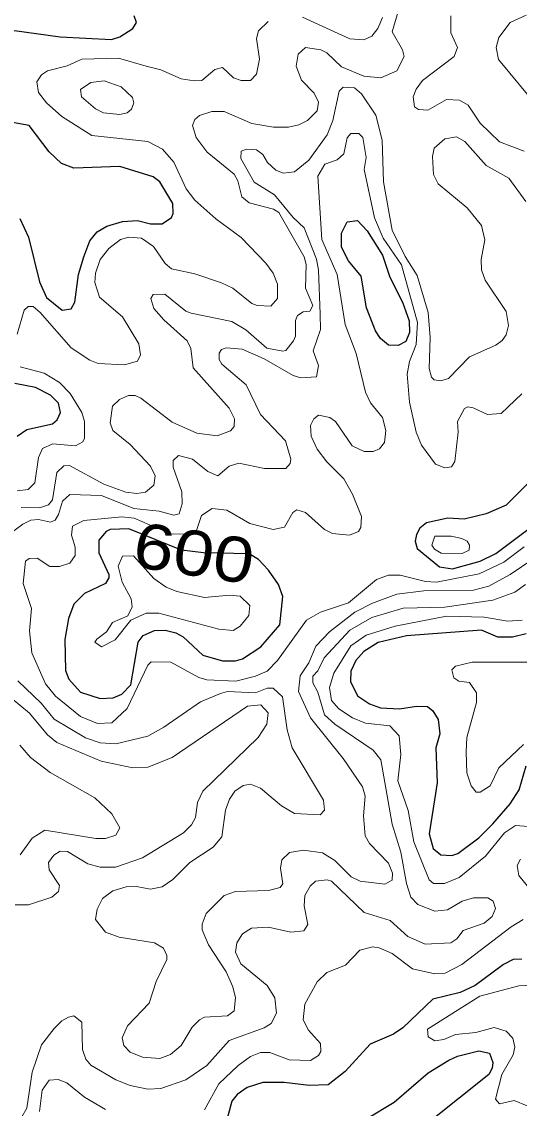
# Model space of a CAD drawing. Extents: x 577 to 602.9, y 7483.8 to 7511.6.
# Drawn here: x 583.209 to 584.093, y 7495.458 to 7497.389 of the extents above; entities that cross this region are included whole.
import ezdxf
from ezdxf.enums import TextEntityAlignment as Align

# ---------------------------------------------------------------- set-up
doc = ezdxf.new("R2010")
doc.units = 0
doc.header["$LTSCALE"] = 0.032
doc.layers.add('1', color=7, linetype='Continuous', lineweight=25)
doc.layers.add('2', color=7, linetype='Continuous', lineweight=13)
doc.layers.add('61', color=7, linetype='Continuous')

msp = doc.modelspace()

# ---------------------------------------------------------------- linework, layer by layer
at = {"layer": '1'}
for points in [[(583.0181, 7497.3988), (583.0754, 7497.3789), (583.1168, 7497.3701), (583.1963, 7497.3733), (583.2774, 7497.3622), (583.3688, 7497.3574), (583.3839, 7497.3622), (583.407, 7497.3765), (583.4134, 7497.3876), (583.4094, 7497.3995)], [(583.2058, 7497.0393), (583.2217, 7497.0059), (583.2408, 7496.9264), (583.2535, 7496.8986), (583.2814, 7496.8763), (583.2973, 7496.8787), (583.3036, 7496.8906), (583.31, 7496.9399), (583.3195, 7496.9709), (583.3307, 7496.9996), (583.3434, 7497.0155), (583.3609, 7497.0258), (583.3887, 7497.0338), (583.4149, 7497.0354), (583.438, 7497.0298), (583.4587, 7497.0298), (583.4754, 7497.0409), (583.4786, 7497.0481), (583.4778, 7497.0656), (583.4547, 7497.1045), (583.4428, 7497.1133), (583.3839, 7497.1316), (583.302, 7497.1284), (583.2798, 7497.1371), (583.2583, 7497.1578), (583.2225, 7497.2047), (583.1867, 7497.2111)], [(583.201, 7496.6521), (583.2185, 7496.664), (583.2639, 7496.6743), (583.2726, 7496.6815), (583.2782, 7496.6942), (583.275, 7496.7109), (583.2607, 7496.7252), (583.2336, 7496.7388), (583.1971, 7496.7459)], [(584.108, 7496.5679), (584.0702, 7496.5296), (584.0344, 7496.5145), (583.9954, 7496.505), (583.9668, 7496.5066), (583.9286, 7496.4986), (583.9167, 7496.4891), (583.9111, 7496.4779), (583.9087, 7496.466), (583.9119, 7496.4528), (583.9517, 7496.4199), (583.9747, 7496.4167), (584.024, 7496.4302), (584.0519, 7496.4437), (584.1274, 7496.501)], [(584.1059, 7496.3014), (584.0813, 7496.295), (584.0551, 7496.295), (584.0264, 7496.3078), (583.8928, 7496.2974), (583.8427, 7496.2855), (583.8173, 7496.2696), (583.803, 7496.2537), (583.7942, 7496.2346), (583.7934, 7496.2163), (583.8062, 7496.1909), (583.8276, 7496.1766), (583.8467, 7496.1694), (583.8809, 7496.1678), (583.9111, 7496.1726), (583.9302, 7496.1718), (583.9398, 7496.1646), (583.9493, 7496.1487), (583.9525, 7496.1233), (583.9453, 7496.0986), (583.9477, 7496.0366)], [(583.9477, 7496.0366), (583.9334, 7495.946), (583.9406, 7495.9197), (583.9541, 7495.9086), (583.9739, 7495.907), (583.9843, 7495.911), (584.0217, 7495.9388), (584.0463, 7495.9635), (584.0773, 7495.9992), (584.0932, 7496.0239), (584.1059, 7496.0668)], [(584.098, 7495.7233), (584.0829, 7495.7225), (584.0654, 7495.7138), (584.0153, 7495.6764), (583.9883, 7495.6637), (583.9398, 7495.6518), (583.8865, 7495.6009), (583.8698, 7495.5897), (583.8284, 7495.5722), (583.7839, 7495.5237), (583.7537, 7495.4999), (583.7203, 7495.4983), (583.6758, 7495.5038), (583.6376, 7495.5038), (583.6098, 7495.4951), (583.5923, 7495.4824), (583.5827, 7495.4705), (583.5628, 7495.3957)], [(583.8221, 7495.4394), (583.8714, 7495.4689), (583.9318, 7495.5213), (583.9684, 7495.5436), (583.9835, 7495.5508), (584.0217, 7495.5603), (584.0407, 7495.5563), (584.0463, 7495.5396), (584.0455, 7495.5293), (584.0392, 7495.5182), (583.9342, 7495.4339)]]:
    msp.add_lwpolyline(points, dxfattribs=at)
for points in [[(583.8234, 7497.017), (583.8507, 7496.9741), (583.8634, 7496.9352), (583.8857, 7496.8906), (583.8976, 7496.8572), (583.8984, 7496.8366), (583.892, 7496.8207), (583.8785, 7496.8135), (583.861, 7496.8143), (583.8467, 7496.8262), (583.838, 7496.8397), (583.8221, 7496.8803), (583.8125, 7496.9368), (583.7903, 7496.9638), (583.7775, 7496.9884), (583.7775, 7497.0131), (583.7879, 7497.033), (583.8062, 7497.0354)], [(583.6137, 7496.4433), (583.5326, 7496.4448), (583.4934, 7496.4496), (583.3998, 7496.4875), (583.3664, 7496.4867), (583.3593, 7496.4827), (583.3466, 7496.4676), (583.3466, 7496.4453), (583.364, 7496.4064), (583.364, 7496.4008), (583.3585, 7496.3905), (583.3211, 7496.373), (583.302, 7496.3539), (583.2925, 7496.3284), (583.2861, 7496.2911), (583.2869, 7496.2362), (583.2933, 7496.2203), (583.314, 7496.1972), (583.3489, 7496.1861), (583.372, 7496.1877), (583.3871, 7496.1941), (583.403, 7496.2108), (583.4165, 7496.2863), (583.4253, 7496.2982), (583.4452, 7496.307), (583.4642, 7496.3078), (583.4833, 7496.303), (583.496, 7496.2958), (583.531, 7496.2632), (583.566, 7496.2529), (583.5891, 7496.2529), (583.6018, 7496.2569), (583.6344, 7496.2783), (583.6678, 7496.3173), (583.6734, 7496.3674), (583.6654, 7496.3889), (583.6479, 7496.4143), (583.6304, 7496.4334)]]:
    msp.add_lwpolyline(points, close=True, dxfattribs=at)
at = {"layer": '2'}
for points in [[(583.8857, 7497.4337), (583.8674, 7497.3709), (583.8857, 7497.3391), (583.8889, 7497.3272), (583.8761, 7497.3017), (583.8475, 7497.289), (583.8173, 7497.2922), (583.7775, 7497.3089), (583.7513, 7497.3335), (583.741, 7497.3391), (583.7139, 7497.3431), (583.7004, 7497.3312), (583.6972, 7497.3097), (583.7068, 7497.285), (583.729, 7497.262), (583.737, 7497.2461), (583.7346, 7497.2302), (583.7171, 7497.2135), (583.702, 7497.2055), (583.6837, 7497.2015), (583.6567, 7497.2015), (583.6185, 7497.2079), (583.5692, 7497.2294), (583.5469, 7497.2294), (583.5255, 7497.2222), (583.5167, 7497.2151), (583.5127, 7497.2047), (583.5191, 7497.1833), (583.539, 7497.157), (583.5867, 7497.1181), (583.5931, 7497.1061), (583.6002, 7497.0775), (583.6137, 7497.0672), (583.6567, 7497.056), (583.6665, 7497.0501), (583.7115, 7496.9709), (583.7147, 7496.9574), (583.7139, 7496.9153), (583.7267, 7496.8843), (583.7211, 7496.8747), (583.7092, 7496.8731), (583.6996, 7496.8668), (583.6956, 7496.858), (583.6956, 7496.8302), (583.6925, 7496.8215), (583.6789, 7496.8048), (583.6734, 7496.8032), (583.6447, 7496.8087), (583.6074, 7496.8413), (583.5827, 7496.8564), (583.5104, 7496.8708), (583.5008, 7496.8747), (583.4634, 7496.9049), (583.4428, 7496.9042), (583.4388, 7496.897), (583.4444, 7496.8795), (583.4619, 7496.8588), (583.5032, 7496.8215), (583.5096, 7496.8079), (583.5143, 7496.7737), (583.578, 7496.7022), (583.5875, 7496.6831), (583.5867, 7496.6696), (583.5803, 7496.6616), (583.5565, 7496.6529), (583.5207, 7496.6576), (583.477, 7496.6775), (583.4213, 7496.7197), (583.411, 7496.7244), (583.399, 7496.7244), (583.3831, 7496.7173), (583.3704, 7496.7054), (583.3664, 7496.6759), (583.3712, 7496.6624), (583.4022, 7496.6378), (583.438, 7496.5988), (583.4467, 7496.5821), (583.4444, 7496.5654), (583.4293, 7496.5527), (583.4141, 7496.5503), (583.3943, 7496.5527), (583.3553, 7496.567), (583.2941, 7496.6004), (583.2845, 7496.5996), (583.2718, 7496.5877), (583.2639, 7496.5392), (583.2567, 7496.5304), (583.2408, 7496.5249)], [(583.7084, 7497.3972), (583.7926, 7497.3582), (583.8173, 7497.3566), (583.8316, 7497.363), (583.842, 7497.3765), (583.8507, 7497.3964)], [(583.9716, 7497.3693), (583.9716, 7497.3995)], [(584.1059, 7497.4003), (584.0773, 7497.3876), (584.0574, 7497.3606), (584.0527, 7497.3431), (584.0566, 7497.3216), (584.1139, 7497.2524)], [(583.4308, 7497.3097), (583.4563, 7497.3033), (583.4929, 7497.2874), (583.5159, 7497.2835), (583.5294, 7497.2842), (583.5525, 7497.3041), (583.566, 7497.3073), (583.5859, 7497.289), (583.5994, 7497.2842), (583.6161, 7497.2842), (583.6265, 7497.2954), (583.632, 7497.3224), (583.6265, 7497.359), (583.6304, 7497.3725), (583.6471, 7497.3892)], [(584.102, 7497.1586), (584.0582, 7497.1753), (584.024, 7497.2087), (584.0026, 7497.2405), (583.9875, 7497.2493), (583.9644, 7497.2508), (583.931, 7497.2318), (583.9143, 7497.2326), (583.9072, 7497.2373), (583.9048, 7497.2556), (583.9103, 7497.2691), (583.9215, 7497.2842), (583.9779, 7497.3272), (583.9835, 7497.3431), (583.9716, 7497.3693)], [(583.4149, 7496.7857), (583.4205, 7496.7968), (583.4173, 7496.8167), (583.3887, 7496.8644), (583.3474, 7496.8994), (583.3394, 7496.9256), (583.3402, 7496.9423), (583.3489, 7496.9662), (583.364, 7496.9861), (583.3847, 7497.002), (583.3998, 7497.0059), (583.4221, 7497.0043), (583.4436, 7496.9892), (583.4642, 7496.959), (583.4754, 7496.9495), (583.5167, 7496.9407), (583.5644, 7496.9248), (583.5843, 7496.9153), (583.6185, 7496.8882), (583.628, 7496.8843), (583.6519, 7496.8835), (583.6638, 7496.897), (583.6638, 7496.9224), (583.6559, 7496.9423), (583.6432, 7496.9598), (583.5994, 7497.0051), (583.5541, 7497.0385), (583.5167, 7497.0719), (583.5016, 7497.0918), (583.4794, 7497.1395), (583.4595, 7497.1626), (583.4332, 7497.1761), (583.3338, 7497.1864), (583.2806, 7497.2206), (583.2535, 7497.2445), (583.2392, 7497.2628), (583.236, 7497.2819), (583.2448, 7497.2946), (583.2551, 7497.3017), (583.2901, 7497.3105), (583.3163, 7497.3224), (583.3815, 7497.324), (583.4308, 7497.3097)], [(584.1052, 7497.0695), (584.0749, 7497.1109), (584.0344, 7497.1332), (583.997, 7497.1761), (583.9819, 7497.1841), (583.9612, 7497.1809), (583.9421, 7497.1642), (583.939, 7497.1491), (583.9413, 7497.1173), (583.9493, 7497.1006), (584.001, 7497.0584), (584.0264, 7497.0266), (584.032, 7497.0012), (584.0256, 7496.9662), (584.0264, 7496.9479), (584.0328, 7496.9296), (584.0702, 7496.8739), (584.0741, 7496.8493), (584.0702, 7496.8326), (584.063, 7496.8223), (584.0519, 7496.8143), (584.005, 7496.7936), (583.9676, 7496.7547), (583.9533, 7496.7507), (583.9421, 7496.7523), (583.9374, 7496.757), (583.9334, 7496.7729), (583.935, 7496.8278), (583.9318, 7496.8723), (583.9119, 7496.9376), (583.8905, 7496.9717), (583.8674, 7497.0187), (583.8523, 7497.1045), (583.8499, 7497.1785), (583.8388, 7497.223), (583.8133, 7497.2604), (583.8006, 7497.2715), (583.7807, 7497.2723), (583.7736, 7497.2652), (583.7624, 7497.2135), (583.7521, 7497.188), (583.7195, 7497.1427), (583.694, 7497.122), (583.6742, 7497.1196), (583.6607, 7497.1252), (583.6463, 7497.1387), (583.6376, 7497.153), (583.6265, 7497.161), (583.609, 7497.1626), (583.5994, 7497.1586), (583.5986, 7497.1459), (583.6225, 7497.1037), (583.6583, 7497.0815), (583.6917, 7497.0409), (583.7115, 7497.0226), (583.733, 7496.967), (583.737, 7496.9471), (583.7394, 7496.8692)], [(584.098, 7496.7276), (584.0614, 7496.6926), (584.0368, 7496.691), (584.0113, 7496.703), (584.0018, 7496.7046), (583.9962, 7496.7014), (583.9835, 7496.6783), (583.9851, 7496.6592), (583.9787, 7496.6076), (583.9732, 7496.598), (583.9612, 7496.5964), (583.9445, 7496.6028), (583.9199, 7496.6362), (583.9103, 7496.6592), (583.8984, 7496.7125), (583.8944, 7496.7626), (583.8984, 7496.7849), (583.9103, 7496.8151), (583.9127, 7496.8541), (583.8841, 7496.9566), (583.8515, 7497.0043), (583.8364, 7497.0401), (583.8181, 7497.126), (583.8213, 7497.1475), (583.8157, 7497.1833), (583.8086, 7497.1904), (583.7942, 7497.1904), (583.7879, 7497.1825), (583.7815, 7497.1538), (583.7696, 7497.1435), (583.7481, 7497.1355), (583.7354, 7497.1141), (583.7426, 7497.002), (583.7696, 7496.9399), (583.7839, 7496.8509), (583.8038, 7496.7992), (583.8205, 7496.7308), (583.8292, 7496.7117), (583.8507, 7496.6855), (583.8563, 7496.6624), (583.8539, 7496.6409), (583.8451, 7496.6298), (583.834, 7496.625), (583.8181, 7496.625), (583.7966, 7496.6354), (583.7672, 7496.6783), (583.7569, 7496.6855), (583.737, 7496.6895), (583.7282, 7496.6831), (583.7227, 7496.6712), (583.7235, 7496.6521), (583.7346, 7496.629), (583.7513, 7496.6068), (583.7815, 7496.5765)], [(583.201, 7496.8334), (583.2138, 7496.8763), (583.2209, 7496.8827), (583.2297, 7496.8827), (583.2424, 7496.8723), (583.2973, 7496.8095), (583.3307, 7496.7873), (583.345, 7496.7817), (583.3919, 7496.7793), (583.4149, 7496.7857)], [(583.7394, 7496.8692), (583.7402, 7496.8421), (583.7274, 7496.804), (583.737, 7496.7777), (583.733, 7496.7578), (583.7052, 7496.7563), (583.6917, 7496.7602), (583.64, 7496.7896), (583.601, 7496.8071), (583.5724, 7496.8095), (583.5644, 7496.8063), (583.5605, 7496.8), (583.5605, 7496.7889), (583.5652, 7496.7801), (583.6082, 7496.7435), (583.6336, 7496.691), (583.6781, 7496.6441), (583.6877, 7496.6115), (583.6861, 7496.6036), (583.6789, 7496.5948), (583.6408, 7496.5948), (583.5954, 7496.6044), (583.578, 7496.5988), (583.5581, 7496.5821), (583.5398, 7496.5893), (583.5127, 7496.6115), (583.4881, 7496.6179), (583.4786, 7496.6091), (583.4786, 7496.5972), (583.4937, 7496.5535), (583.4945, 7496.532), (583.4889, 7496.5145), (583.4794, 7496.5121), (583.4539, 7496.5193), (583.4086, 7496.5241), (583.3513, 7496.5471), (583.2949, 7496.5487), (583.2821, 7496.5368), (583.275, 7496.5129), (583.2686, 7496.5034), (583.2607, 7496.4994), (583.2392, 7496.5042), (583.2257, 7496.5034), (583.2114, 7496.4962), (583.1843, 7496.4756)], [(583.201, 7496.5551), (583.2209, 7496.5575), (583.2328, 7496.5694), (583.2392, 7496.6147), (583.2464, 7496.6306), (583.2647, 7496.6386), (583.3052, 7496.6354), (583.3179, 7496.6425), (583.3211, 7496.6489), (583.3211, 7496.6783), (583.3163, 7496.6942), (583.2957, 7496.7284), (583.2766, 7496.7475), (583.2495, 7496.7642), (583.2066, 7496.7753)], [(583.7815, 7496.5765), (583.7974, 7496.5495), (583.8133, 7496.5097), (583.8117, 7496.4899), (583.8078, 7496.4827), (583.7919, 7496.4763), (583.7616, 7496.4795), (583.7473, 7496.4867), (583.7139, 7496.5169), (583.698, 7496.5217), (583.6909, 7496.5169), (583.6766, 7496.4907), (583.6559, 7496.4867), (583.6145, 7496.497), (583.574, 7496.5209), (583.5477, 7496.5241), (583.5287, 7496.5113), (583.5175, 7496.4779), (583.4755, 7496.4791), (583.4364, 7496.4946)], [(583.2408, 7496.5249), (583.2082, 7496.5256)], [(583.4364, 7496.4946), (583.4094, 7496.5066), (583.3871, 7496.509), (583.3195, 7496.5026), (583.2996, 7496.4923), (583.2981, 7496.4763), (583.3044, 7496.4549), (583.3044, 7496.4406), (583.2949, 7496.427), (583.2766, 7496.4207), (583.2591, 7496.4207), (583.2368, 7496.4358), (583.2225, 7496.435), (583.2161, 7496.4302), (583.2122, 7496.3905), (583.2265, 7496.3459), (583.2233, 7496.3062), (583.2273, 7496.2672), (583.2519, 7496.2124), (583.2694, 7496.1901), (583.314, 7496.1543), (583.3442, 7496.1416), (583.3696, 7496.1432), (583.3967, 7496.1686), (583.4332, 7496.2457), (583.4396, 7496.2513), (583.4746, 7496.2505), (583.5239, 7496.2235), (583.5382, 7496.2195), (583.5899, 7496.2171), (583.6249, 7496.2259), (583.6455, 7496.2346), (583.6638, 7496.2537), (583.7155, 7496.3253), (583.7402, 7496.3396), (583.7903, 7496.3563), (583.8396, 7496.3976), (583.861, 7496.4056), (583.8817, 7496.4056), (583.927, 7496.3944), (583.9461, 7496.3929), (584.0225, 7496.408), (584.0662, 7496.4286), (584.102, 7496.4557)], [(583.3911, 7495.5698), (583.4022, 7495.5579), (583.4237, 7495.5492), (583.4547, 7495.5468), (583.4738, 7495.5539), (583.4929, 7495.5698), (583.512, 7495.6025), (583.5255, 7495.6152), (583.5342, 7495.6199), (583.5748, 7495.6223), (583.5867, 7495.6311), (583.5891, 7495.6541), (583.5843, 7495.674), (583.5724, 7495.7003), (583.5414, 7495.7488), (583.5302, 7495.775), (583.5302, 7495.7853), (583.5374, 7495.8044), (583.5692, 7495.8362), (583.5891, 7495.8434), (583.6479, 7495.845), (583.6686, 7495.8505), (583.6734, 7495.8569), (583.6694, 7495.8847), (583.6718, 7495.8998), (583.6853, 7495.9126), (583.71, 7495.9165), (583.7441, 7495.9118), (583.7656, 7495.8983), (583.795, 7495.8696), (583.8109, 7495.8617), (583.8547, 7495.8561), (583.8674, 7495.8633), (583.8682, 7495.876), (583.861, 7495.8935), (583.8276, 7495.9285), (583.8197, 7495.942), (583.8165, 7495.9778), (583.8197, 7496.0128), (583.8149, 7496.0295), (583.7807, 7496.0796), (583.7227, 7496.1519), (583.7012, 7496.1988), (583.7044, 7496.2267), (583.7195, 7496.2497), (583.7322, 7496.2791), (583.7561, 7496.3046), (583.8014, 7496.3396), (583.8324, 7496.3555), (583.8761, 7496.3714), (583.9239, 7496.3777), (584.0121, 7496.3785), (584.0392, 7496.3857), (584.0773, 7496.4064), (584.1195, 7496.435)], [(583.966, 7495.8108), (583.9437, 7495.8084), (583.9135, 7495.8203), (583.9008, 7495.8331), (583.8928, 7495.8577), (583.8833, 7495.9134), (583.8674, 7495.9627), (583.8475, 7496.0772), (583.834, 7496.0947), (583.7656, 7496.1408), (583.7473, 7496.1575), (583.7354, 7496.1972), (583.7267, 7496.2139), (583.7267, 7496.2259), (583.7354, 7496.2354), (583.7465, 7496.2585), (583.7926, 7496.3078), (583.8316, 7496.33), (583.8873, 7496.3467), (583.9612, 7496.3483), (584.0463, 7496.361), (584.0853, 7496.3754), (584.1044, 7496.3889)], [(584.0988, 7496.3253), (584.0733, 7496.3237), (584.0312, 7496.3308), (583.9644, 7496.3324), (583.873, 7496.3149), (583.8213, 7496.299), (583.7942, 7496.2799), (583.764, 7496.2314), (583.7561, 7496.206), (583.76, 7496.1829), (583.7728, 7496.1678), (583.7974, 7496.1519), (583.8205, 7496.1424), (583.8634, 7496.1376), (583.8801, 7496.1201), (583.8833, 7496.0867), (583.8777, 7496.0398), (583.896, 7495.9873), (583.9064, 7495.9317), (583.9334, 7495.8641), (583.9413, 7495.8577), (583.9604, 7495.8577), (583.9867, 7495.868), (584.0336, 7495.9062), (584.067, 7495.9476), (584.0869, 7495.9603), (584.1099, 7495.9587)], [(584.1409, 7496.2505), (584.0097, 7496.2505), (583.9803, 7496.2434), (583.9739, 7496.237), (583.9771, 7496.2227), (583.9859, 7496.2171), (584.005, 7496.2147), (584.0177, 7496.1964), (584.0177, 7496.179), (584.0002, 7496.1169), (583.9994, 7496.0915), (584.0002, 7496.0541), (584.0081, 7496.031), (584.0169, 7496.0199), (584.024, 7496.0199), (584.0415, 7496.031), (584.0574, 7496.0629), (584.1012, 7496.1042)], [(583.1541, 7496.2171), (583.2233, 7496.1599), (583.2551, 7496.1217), (583.2718, 7496.1082), (583.3505, 7496.0748), (583.407, 7496.0629), (583.4332, 7496.0644), (583.477, 7496.0811), (583.6106, 7496.1726), (583.6344, 7496.175), (583.6471, 7496.1607), (583.6447, 7496.1408), (583.6296, 7496.1169), (583.531, 7496.0215), (583.5215, 7496.0016), (583.5183, 7495.9746), (583.5112, 7495.9619), (583.4968, 7495.9476), (583.4237, 7495.903), (583.376, 7495.8863), (583.3489, 7495.8863), (583.3267, 7495.8927), (583.2909, 7495.9142), (583.2774, 7495.915), (583.2662, 7495.9078), (583.2567, 7495.8951), (583.2583, 7495.8816), (583.2766, 7495.8537), (583.275, 7495.8434), (583.2631, 7495.8331), (583.2217, 7495.8195), (583.1979, 7495.8195)], [(583.2026, 7496.2179), (583.244, 7496.1782), (583.267, 7496.1495), (583.3227, 7496.1161), (583.3489, 7496.1074), (583.3768, 7496.1058), (583.4332, 7496.1193), (583.4619, 7496.1352), (583.5271, 7496.1805), (583.5628, 7496.1949), (583.5748, 7496.1988), (583.6249, 7496.1964), (583.6455, 7496.2044), (583.6559, 7496.2044), (583.6726, 7496.1893), (583.6813, 7496.1304), (583.6901, 7496.0986), (583.7457, 7496.0056), (583.7473, 7495.9881), (583.7394, 7495.9794), (583.694, 7495.9817), (583.671, 7495.9953), (583.6336, 7496.0271), (583.6161, 7496.0342), (583.6026, 7496.0318), (583.5883, 7496.0215), (583.5787, 7496.0072), (583.5716, 7495.9881), (583.5652, 7495.9404), (583.5493, 7495.9221), (583.508, 7495.8951), (583.4778, 7495.8649), (583.4587, 7495.8513), (583.438, 7495.8474), (583.4134, 7495.8521), (583.3951, 7495.8513), (583.3712, 7495.8442), (583.3529, 7495.8307), (583.3434, 7495.8116), (583.3402, 7495.7933), (583.3585, 7495.771), (583.3823, 7495.7623), (583.4452, 7495.7519), (583.4611, 7495.7424), (583.4674, 7495.7297), (583.4674, 7495.7225), (583.4483, 7495.6836), (583.4356, 7495.6446), (583.3974, 7495.6048), (583.3879, 7495.5834), (583.3911, 7495.5698)], [(583.2066, 7495.9086), (583.2281, 7495.938), (583.2503, 7495.9523), (583.341, 7495.9372), (583.3585, 7495.9372), (583.3768, 7495.9436), (583.3839, 7495.9563), (583.3696, 7495.981), (583.3394, 7496.0096), (583.2599, 7496.0549), (583.2249, 7496.0811), (583.2058, 7496.1034)], [(584.0956, 7495.9006), (584.09, 7495.8895), (584.0924, 7495.872), (584.1107, 7495.8497)], [(583.2098, 7495.4426), (583.2185, 7495.4585), (583.2281, 7495.5221), (583.2448, 7495.5706), (583.267, 7495.6001), (583.2806, 7495.6136), (583.2925, 7495.6199), (583.302, 7495.6223), (583.3163, 7495.6112), (583.3171, 7495.5627), (583.3235, 7495.5452), (583.3322, 7495.5349), (583.3768, 7495.5086), (583.4022, 7495.4983), (583.4332, 7495.4919), (583.4563, 7495.4935), (583.5008, 7495.5086), (583.5382, 7495.5341), (583.578, 7495.5786), (583.64, 7495.6009), (583.6527, 7495.6088), (583.6622, 7495.6271), (583.6591, 7495.6541), (583.6455, 7495.6764), (583.5986, 7495.7146), (583.5891, 7495.7352), (583.5915, 7495.7519), (583.6018, 7495.7678), (583.6177, 7495.7782), (583.6479, 7495.7798), (583.6877, 7495.771), (583.7107, 7495.7734), (583.7179, 7495.7845), (583.7115, 7495.8179), (583.7123, 7495.8362), (583.7219, 7495.8529), (583.7314, 7495.8617), (583.7521, 7495.8641), (583.76, 7495.8617), (583.8181, 7495.806), (583.8642, 7495.7917), (583.8952, 7495.7631), (583.9262, 7495.7496), (583.9716, 7495.7519), (583.9827, 7495.7591), (583.9938, 7495.7742), (584.0312, 7495.7869), (584.0455, 7495.7989), (584.0511, 7495.8132), (584.0471, 7495.8259), (584.0376, 7495.8323), (584.0121, 7495.8323), (583.9922, 7495.8259), (583.966, 7495.8108)], [(584.1004, 7495.7933), (584.0789, 7495.7806), (583.9914, 7495.7138), (583.962, 7495.6979), (583.9437, 7495.6971), (583.904, 7495.7058), (583.8674, 7495.7329), (583.8443, 7495.7432), (583.8332, 7495.7448), (583.8101, 7495.7392), (583.7847, 7495.7122), (583.7513, 7495.6995), (583.7346, 7495.6828), (583.7123, 7495.643), (583.7092, 7495.6152), (583.7187, 7495.5969), (583.7402, 7495.573), (583.741, 7495.5587), (583.737, 7495.5516), (583.7227, 7495.5428), (583.6845, 7495.5444), (583.6503, 7495.5571), (583.6336, 7495.5571), (583.6161, 7495.55), (583.5939, 7495.5341), (583.5597, 7495.5015), (583.5342, 7495.4553)], [(584.1417, 7495.678), (584.0924, 7495.6756), (584.0233, 7495.6573), (583.9302, 7495.5985), (583.9318, 7495.585), (583.9437, 7495.5778), (583.9596, 7495.5802), (583.9803, 7495.5889), (584.0161, 7495.5929), (584.0487, 7495.6017), (584.0702, 7495.5953), (584.0821, 7495.5826), (584.0853, 7495.5667), (584.0829, 7495.5531), (584.0622, 7495.5182), (584.0511, 7495.4744), (584.0582, 7495.4657), (584.0845, 7495.472), (584.1075, 7495.4625)], [(583.3585, 7495.4561), (583.3211, 7495.4776), (583.2893, 7495.5031), (583.2742, 7495.5094), (583.2583, 7495.5078), (583.2456, 7495.4903), (583.2408, 7495.4522)]]:
    msp.add_lwpolyline(points, dxfattribs=at)
for points in [[(583.4062, 7497.254), (583.3863, 7497.2731), (583.3561, 7497.2835), (583.3322, 7497.2811), (583.314, 7497.2683), (583.3155, 7497.2556), (583.3402, 7497.2342), (583.3545, 7497.227), (583.3839, 7497.2238), (583.3967, 7497.227), (583.4046, 7497.2334), (583.4086, 7497.2445)], [(583.9437, 7496.4748), (583.9724, 7496.4748), (583.9914, 7496.4708), (584.001, 7496.466), (584.005, 7496.4589), (584.0042, 7496.4501), (583.9922, 7496.4437), (583.9549, 7496.4445), (583.9429, 7496.4517), (583.9382, 7496.4589)], [(583.4082, 7496.4398), (583.3887, 7496.439), (583.3807, 7496.4215), (583.3879, 7496.3929), (583.4038, 7496.3634), (583.4054, 7496.3491), (583.3982, 7496.3332), (583.3704, 7496.3213), (583.3601, 7496.3046), (583.3426, 7496.2919), (583.3394, 7496.2863), (583.3513, 7496.2783), (583.3752, 7496.2903), (583.403, 7496.3253), (583.4308, 7496.338), (583.4531, 7496.338), (583.5597, 7496.3094), (583.5851, 7496.307), (583.5978, 7496.3149), (583.6129, 7496.334), (583.6145, 7496.3515), (583.5978, 7496.3682), (583.5787, 7496.3698), (583.5342, 7496.3658), (583.4849, 7496.3762), (583.4658, 7496.3841), (583.4444, 7496.3992)]]:
    msp.add_lwpolyline(points, close=True, dxfattribs=at)

# ---------------------------------------------------------------- texts
at = {"layer": '61', "width": 1.2}
msp.add_text('600', height=0.08, rotation=351.343, dxfattribs=at).set_placement((583.5094, 7496.405), align=Align.CENTER)

doc.saveas('drawing.dxf')
